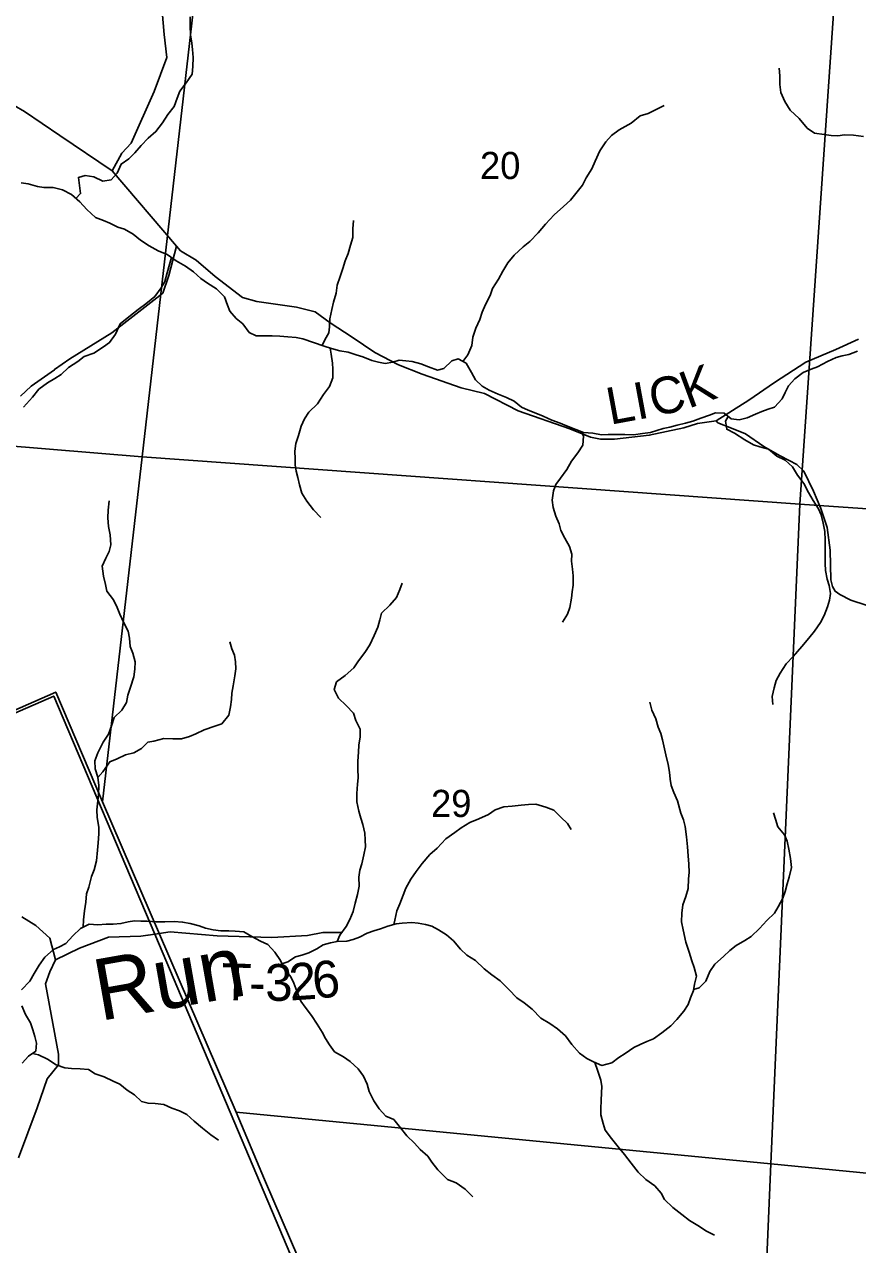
# Model space of a CAD drawing. Extents: x 1624196 to 2029251, y 146837 to 440034.
# Drawn here: x 1882842 to 1889620, y 252412 to 262342 of the extents above; entities that cross this region are included whole.
import ezdxf

# ---------------------------------------------------------------- set-up
doc = ezdxf.new("R2010")
doc.units = 0
for name, color, linetype in [('GM_X_County_Road', 7, 'Continuous'), ('GM_X_County_Road_Text', 7, 'Continuous'), ('GM_X_Minor_River', 7, 'Continuous'), ('GM_X_Minor_River_Text', 7, 'Continuous'), ('GM_X_Section', 7, 'Continuous'), ('GM_X_Section_Text', 7, 'Continuous'), ('GM_X_Township', 7, 'Continuous'), ('GM_X_Township_Road', 7, 'Continuous'), ('GM_X_Township_Road_Text', 7, 'Continuous')]:
    doc.layers.add(name, color=color, linetype=linetype)

msp = doc.modelspace()

# ---------------------------------------------------------------- linework, layer by layer
at = {"layer": 'GM_X_County_Road'}
for points in [[(1883556.5, 261149.7), (1883635.8, 261293.9), (1883711.6, 261374.6), (1883898.1, 261795.9), (1883999.7, 262072.5), (1883979.4, 262259.4), (1883958.3, 262512.4)], [(1882675.7, 261731.9), (1882842.8, 261634.1), (1883130.9, 261438.9), (1883556.5, 261149.7), (1884078.9, 260537.7), (1884112.1, 260498.9), (1884239.1, 260422.5), (1884393.8, 260290.8), (1884616.2, 260120.3), (1884733.9, 260087), (1885055.7, 260039.6), (1885207.4, 260002), (1885328.5, 259912.7), (1885507.4, 259796.7), (1885692.3, 259672.7), (1885885.4, 259570.6), (1886076.7, 259494.5), (1886393.8, 259385.1), (1886585.4, 259337), (1886858.2, 259198.1), (1887279, 259051.5), (1887446.4, 258981.7), (1887528.6, 258966.2), (1887642.3, 258965.7), (1887924.9, 258998.7), (1888205.7, 259057.8), (1888318.2, 259094.6), (1888470.6, 259115.3), (1888734.5, 259284.4), (1888944.2, 259428.3), (1889200.1, 259593.8), (1889443.4, 259697.3), (1889627.1, 259779.6)], [(1883088, 259532.8), (1883211.9, 259620.6), (1883554.3, 259831.2), (1883968, 260155.1), (1884015.6, 260298.7), (1884078.9, 260537.7)], [(1882810.7, 259315.3), (1882897.3, 259397.6), (1883086.9, 259532), (1883088, 259532.8)], [(1889689.7, 257615), (1889566, 257656.3), (1889474.4, 257703.3), (1889436.8, 257729), (1889416.1, 257766.3), (1889403.6, 257822.2), (1889398.2, 258062.4), (1889372.1, 258248.9), (1889321.7, 258403.5), (1889261.1, 258544.3), (1889182.7, 258705.2), (1889126.3, 258759.8), (1889063.6, 258792.6), (1888984, 258833.4), (1888858.6, 258906.8), (1888707.6, 259010.5), (1888594, 259055.7), (1888484.4, 259098.9), (1888470.6, 259115.3)], [(1882793, 253117.1), (1882945.4, 253523.9), (1883028, 253761.2), (1883119.2, 253874.4), (1883118.1, 253960.5), (1883014.1, 254534.1), (1883049.2, 254631.9), (1883095.1, 254729.1), (1883050, 254904.1), (1882935.1, 255009.4), (1882821.7, 255078.7)]]:
    msp.add_lwpolyline(points, dxfattribs=at)
at = {"layer": 'GM_X_Minor_River'}
for points in [[(1883260.2, 260926.6), (1883298.6, 260966), (1883291.1, 261032.1), (1883281.7, 261096.3), (1883335.7, 261111.9), (1883407.6, 261101.3), (1883481.3, 261066.7), (1883547.3, 261078.2), (1883595.7, 261131.9), (1883628.3, 261205.7), (1883690.6, 261247.3), (1883740.9, 261297), (1883791.3, 261356.6), (1883847.8, 261416.3), (1883912.2, 261469.8), (1883964.7, 261541.5), (1884009.2, 261609.3), (1884059.7, 261672.9), (1884084.2, 261742.8), (1884106.6, 261798.7), (1884157.1, 261866.4), (1884207.6, 261938.1), (1884212.1, 262000.1), (1884214.7, 262074.2), (1884209.2, 262138.3), (1884203.6, 262190.4), (1884194.2, 262256.6), (1884190.7, 262326.7), (1884191.3, 262402.8)], [(1889667.8, 261429), (1889587.9, 261439.6), (1889514, 261442.2), (1889460, 261436.6), (1889406, 261439), (1889348.1, 261445.5), (1889268.3, 261458.1), (1889208.6, 261498.7), (1889145.3, 261575.2), (1889071.9, 261643.9), (1889028.5, 261714.3), (1888995.1, 261788.6), (1888987.6, 261852.8), (1888986.1, 261922.9), (1888982.6, 261987)], [(1886408.9, 259599.3), (1886448, 259654.1), (1886482.6, 259727.9), (1886491.1, 259797.9), (1886515.7, 259869.8), (1886548.2, 259941.6), (1886566.7, 260001.5), (1886593.1, 260061.4), (1886629.7, 260135.2), (1886650.1, 260193.1), (1886698.7, 260268.8), (1886733.2, 260334.6), (1886775.7, 260400.4), (1886826.2, 260464.1), (1886898.6, 260531.6), (1886952.9, 260575.2), (1887021.5, 260646.8), (1887082, 260716.4), (1887150.5, 260791.9), (1887227, 260861.4), (1887285.4, 260913), (1887327.8, 260966.7), (1887382.3, 261034.4), (1887410.7, 261092.2), (1887457.3, 261166), (1887485.7, 261229.8), (1887522.4, 261313.6), (1887572.9, 261385.3), (1887619.3, 261439), (1887681.6, 261484.6), (1887778, 261537.9), (1887850.4, 261597.4), (1887916.5, 261616.9), (1887982.7, 261650.4), (1888046.9, 261681.9)], [(1882815.6, 261051.8), (1882871.5, 261045.4), (1882947.3, 261022.8), (1883001.2, 261014.3), (1883075.1, 261013.8), (1883150.9, 260995.2), (1883224.6, 260958.6), (1883292.1, 260898), (1883349.5, 260835.4), (1883421, 260770.8), (1883484.7, 260746.3), (1883536.5, 260723.9), (1883602.2, 260693.3), (1883656.1, 260674.9), (1883725.7, 260634.3), (1883785.3, 260585.8), (1883856.8, 260539.2), (1883930.5, 260500.6), (1884002.2, 260470), (1884077.7, 260419.3), (1884151.3, 260374.7), (1884218.9, 260328.1), (1884276.5, 260273.6), (1884332.1, 260235.1), (1884403.7, 260190.5), (1884471.1, 260123.9), (1884494.6, 260057.7), (1884512.2, 260007.5), (1884563.7, 259949), (1884619.3, 259904.5), (1884670.7, 259834.1), (1884726.5, 259807.6), (1884800.4, 259807), (1884858.4, 259806.6), (1884920.3, 259804.1), (1884986.2, 259799.6), (1885052.1, 259793), (1885106, 259782.6), (1885279.4, 259723.2), (1885341.2, 259704.7), (1885409, 259686.2), (1885476.9, 259675.6), (1885540.7, 259653.1), (1885594.5, 259636.7), (1885668.2, 259606.1), (1885722.1, 259593.6), (1885777.9, 259583.2), (1885838, 259592.7), (1885890.1, 259608.3), (1885944, 259603.9), (1885995.9, 259597.5), (1886065.7, 259578.9), (1886129.5, 259554.4), (1886201.2, 259527.8), (1886253.3, 259541.4), (1886319.7, 259603), (1886371.8, 259620.6), (1886435.5, 259584.1), (1886478.9, 259509.6), (1886512.4, 259449.3), (1886565.9, 259396.8), (1886621.6, 259364.4), (1886695.3, 259331.8), (1886763.1, 259305.2), (1886826.8, 259276.7), (1886886.4, 259228.1), (1886940.1, 259203.7), (1887001.9, 259179.2), (1887061.6, 259152.7), (1887131.3, 259122.1), (1887199.1, 259095.6), (1887252.9, 259075.1), (1887328.6, 259046.5), (1887390.4, 259022), (1887466.3, 259015.4), (1887536.1, 259002.8), (1887590.1, 259004.4), (1887656.1, 259005.9), (1887726, 259003.4), (1887795.9, 259002.8), (1887870, 259012.2), (1887936, 259019.7), (1887988.1, 259037.4), (1888038.2, 259053), (1888092.2, 259064.6)], [(1885265.6, 259727.9), (1885285.8, 259775.2), (1885318.2, 259831), (1885324.6, 259881), (1885327.1, 259945.1), (1885341.7, 260021.1), (1885356.2, 260081), (1885378.7, 260154.9), (1885387.3, 260221), (1885411.8, 260290.9), (1885432.3, 260354.8), (1885450.8, 260416.7), (1885475.2, 260478.6), (1885493.7, 260546.5), (1885514.2, 260608.4), (1885514.8, 260678.5), (1885519.3, 260746.5)], [(1884037.7, 260446.2), (1884021.5, 260387.7), (1884003, 260319.8), (1883984.5, 260249.9), (1883954.1, 260198), (1883903.6, 260128.3), (1883831.1, 260068.8), (1883766.8, 260021.3), (1883690.4, 259961.8), (1883620, 259906.3), (1883583.4, 259822.4), (1883534.9, 259752.7), (1883484.6, 259719.1), (1883406.3, 259665.6), (1883328.1, 259638.2), (1883275.8, 259598.5), (1883201.5, 259549.1), (1883141.1, 259493.5), (1883088.9, 259459.8), (1883028.6, 259426.2), (1882960.3, 259372.7), (1882907.8, 259309), (1882835.2, 259227.5)], [(1885330.4, 259707.9), (1885336.8, 259658.7), (1885348.3, 259586.5), (1885351.9, 259536.4), (1885351.3, 259466.4), (1885324.8, 259394.5), (1885274.3, 259328.8), (1885225.7, 259255.1), (1885155.2, 259185.5), (1885120.8, 259131.7), (1885092.4, 259071.9), (1885071.8, 258995.9), (1885049.3, 258932), (1885040.8, 258868), (1885044.3, 258807.9), (1885045.9, 258757.9), (1885053.5, 258705.7), (1885065.1, 258653.6), (1885080.6, 258595.4), (1885100.1, 258527.2), (1885139.5, 258462.8), (1885193, 258392.3), (1885254.4, 258329.7)], [(1888092.2, 259064.6), (1888152.3, 259080.1), (1888220.4, 259095.6), (1888278.5, 259113.2), (1888344.6, 259138.7), (1888414.8, 259162.2), (1888464.9, 259181.8), (1888534.8, 259177.2), (1888590.4, 259130.8), (1888656.3, 259124.2), (1888720.4, 259139.8), (1888790.5, 259169.2), (1888840.7, 259190.9), (1888892.8, 259210.5), (1888942.9, 259228.1), (1889007.4, 259293.7), (1889029.8, 259347.6), (1889058.2, 259401.4), (1889110.6, 259457.1), (1889177, 259508.6), (1889243.1, 259536.1), (1889295.2, 259555.8), (1889375.5, 259599.2), (1889445.7, 259630.7), (1889495.8, 259644.3), (1889549.8, 259655.9), (1889620, 259683.4)], [(1888565.8, 259151.3), (1888544.3, 259113.1), (1888555.7, 259046.9), (1888619.5, 259016.4), (1888703, 258961.7), (1888772.6, 258921.1), (1888824.4, 258904.7), (1888896.2, 258884.1), (1888963.7, 258829.5), (1889031.4, 258794.9), (1889091, 258742.4), (1889132.4, 258674), (1889183.8, 258605.5), (1889221.2, 258533.1), (1889258.7, 258466.8), (1889302.1, 258400.3), (1889323.7, 258350.1), (1889341.2, 258283.9), (1889352.6, 258215.7), (1889356, 258143.6), (1889357.5, 258073.5), (1889356.6, 257955.4), (1889360.1, 257897.3), (1889371.5, 257827.1), (1889389.1, 257774.9), (1889398.6, 257710.8), (1889390.2, 257656.8), (1889375.8, 257602.8), (1889347.2, 257530.9), (1889318.8, 257475.1), (1889268.3, 257403.4), (1889223.8, 257345.7), (1889165.3, 257278.1), (1889094.7, 257196.5), (1889038.3, 257136.9), (1888989.8, 257063.2), (1888957.3, 257003.3), (1888940.9, 256943.4), (1888926.3, 256871.4), (1888929.8, 256807.3)], [(1887378, 259026.9), (1887390.1, 258991.9), (1887385.6, 258917.9), (1887345.1, 258854.1), (1887292.6, 258788.5), (1887254.1, 258720.7), (1887203.6, 258649), (1887165.2, 258597.2), (1887146.8, 258545.3), (1887136.2, 258471.3), (1887143.7, 258409.2), (1887165.1, 258338.9), (1887192.6, 258278.6), (1887206.2, 258224.5), (1887237.7, 258160.1), (1887277.1, 258093.8), (1887296.6, 258029.5), (1887292.2, 257973.5), (1887299.6, 257907.4), (1887305.2, 257853.2), (1887306.6, 257777.1), (1887298.2, 257723.1), (1887293.8, 257673.1), (1887279.2, 257597.1), (1887258.8, 257541.2), (1887220.3, 257477.4)], [(1883320.2, 254994.6), (1883321.9, 255054.5), (1883330.4, 255126.6), (1883341, 255198.6), (1883347.5, 255266.6), (1883365.9, 255320.5), (1883386.6, 255406.5), (1883409, 255462.4), (1883427.6, 255534.4), (1883436.3, 255620.4), (1883442.8, 255682.4), (1883447.3, 255754.5), (1883447.8, 255808.5), (1883434.4, 255888.7), (1883430.9, 255950.9), (1883439.5, 256022.9), (1883445.9, 256074.9), (1883446.4, 256147), (1883439, 256217.1), (1883417.5, 256283.4), (1883414, 256347.5), (1883438.5, 256413.4), (1883483.2, 256501.1), (1883525.7, 256566.9), (1883552.3, 256642.8), (1883572.7, 256702.7), (1883635.2, 256760.3), (1883671.6, 256822.1), (1883684.1, 256882.1), (1883704.6, 256948), (1883731.2, 257031.9), (1883739.7, 257093.9), (1883744.2, 257153.9), (1883724.8, 257226.2), (1883703.2, 257278.4), (1883695.7, 257346.6), (1883686.2, 257404.7), (1883648.8, 257477.1), (1883619.3, 257541.4), (1883595.8, 257595.6), (1883566.3, 257657.9), (1883512.9, 257728.4), (1883501.3, 257784.6), (1883485.9, 257850.8), (1883474.5, 257933), (1883505, 257998.8), (1883531.4, 258052.7), (1883545.9, 258106.7), (1883538.5, 258188.8), (1883527.1, 258257), (1883519.6, 258325.1), (1883522.1, 258389.2), (1883532.7, 258465.2)], [(1885385.5, 254878), (1885407.4, 254930.2), (1885459.9, 254999.9), (1885490.4, 255057.8), (1885516.9, 255123.7), (1885531.4, 255189.6), (1885551.9, 255261.6), (1885564.5, 255327.5), (1885563, 255401.7), (1885569.5, 255457.7), (1885587.9, 255509.6), (1885604.5, 255583.6), (1885617, 255647.6), (1885615.4, 255705.6), (1885611.8, 255759.8), (1885594.4, 255830), (1885578.8, 255882.2), (1885563.3, 255938.4), (1885545.9, 256014.6), (1885546.4, 256082.7), (1885551, 256158.7), (1885557.5, 256210.8), (1885554, 256282.9), (1885554.5, 256344.9), (1885559.1, 256419), (1885563.5, 256475), (1885572.1, 256545.1), (1885574.6, 256607.1), (1885537.2, 256677.5), (1885519.6, 256735.7), (1885460.2, 256800.2), (1885396.7, 256858.8), (1885361.3, 256929.2), (1885381.7, 256991.1), (1885452.1, 257042.6), (1885522.6, 257106.1), (1885561, 257163.9), (1885611.5, 257229.6), (1885651.9, 257293.4), (1885688.5, 257369.2), (1885717, 257437), (1885733.5, 257495), (1885747.9, 257550.9), (1885814.4, 257614.5), (1885868.8, 257678.2), (1885897.3, 257744), (1885915.7, 257796)], [(1883439.5, 256212), (1883481.3, 256258.9), (1883535.9, 256340.5), (1883596.1, 256366.1), (1883664.3, 256397.6), (1883732.3, 256413.1), (1883794.6, 256448.7), (1883844.9, 256500.4), (1883895, 256510), (1883975.1, 256531.4), (1884049, 256528.8), (1884119, 256528.3), (1884185.1, 256547.8), (1884237.2, 256569.4), (1884303.4, 256600.9), (1884391.6, 256630.3), (1884447.7, 256649.9), (1884504.2, 256719.5), (1884518.7, 256787.5), (1884527.2, 256847.5), (1884529.6, 256899.6), (1884540.1, 256959.6), (1884552.7, 257039.6), (1884563.2, 257097.6), (1884559.6, 257153.6), (1884550, 257207.8), (1884528.5, 257260), (1884512.9, 257316.2)], [(1884937.5, 254696.4), (1884986, 254713.2), (1885048.3, 254752.8), (1885098.4, 254768.4), (1885154.5, 254786), (1885220.7, 254819.5), (1885272.9, 254851.2), (1885333, 254866.7), (1885387, 254878.3), (1885465, 254881.7), (1885517.1, 254895.4), (1885569.2, 254913), (1885629.4, 254946.6), (1885683.5, 254964.1), (1885739.6, 254981.8), (1885797.7, 255003.3), (1885865.8, 255020.8), (1885915.8, 255028.4), (1885993.8, 255033.9), (1886045.7, 255027.4), (1886105.6, 255016.9), (1886157.5, 255002.5), (1886211.2, 254972.1), (1886276.8, 254931.5), (1886332.4, 254883), (1886389.8, 254816.5), (1886441.4, 254766), (1886511, 254723.4), (1886582.4, 254656.8), (1886644, 254606.2), (1886711.6, 254557.6), (1886783, 254487), (1886848.4, 254420.4), (1886908, 254377.9), (1886973.6, 254327.3), (1887042.9, 254254.7), (1887116.5, 254212), (1887178.1, 254167.5), (1887243.6, 254110.9), (1887295.1, 254040.4), (1887358.5, 253969.8), (1887416.1, 253925.3), (1887471.8, 253898.9), (1887539.5, 253870.3), (1887619.6, 253891.7), (1887677.9, 253933.3), (1887730.2, 253967), (1887800.5, 254016.5), (1887850.7, 254040.1), (1887904.8, 254063.7), (1887958.9, 254085.3), (1888027.3, 254134.9), (1888099.7, 254192.4), (1888150.1, 254244.1), (1888206.6, 254311.7), (1888241, 254365.5), (1888259.4, 254419.4), (1888283.8, 254479.3), (1888294.2, 254531.3), (1888308.7, 254597.3), (1888291.3, 254665.5), (1888271.8, 254721.8), (1888250.3, 254792), (1888223, 254872.3), (1888199.8, 254972.6), (1888188.3, 255038.8), (1888188.9, 255108.9), (1888197.4, 255176.9), (1888223.9, 255244.8), (1888240.4, 255310.8), (1888245.1, 255388.8), (1888249.5, 255440.9), (1888248, 255507), (1888242.5, 255575.1), (1888237.1, 255649.2), (1888227.8, 255731.4), (1888216.4, 255813.6), (1888204.9, 255867.8), (1888181.3, 255922), (1888154.1, 256022.4), (1888124.7, 256090.7), (1888103.2, 256146.9), (1888095.6, 256199), (1888090, 256257.2), (1888078.5, 256319.3), (1888059.2, 256397.6), (1888043.7, 256469.8), (1888034.1, 256519.9), (1888020.6, 256572.1), (1887997, 256622.3), (1887977.5, 256690.6), (1887946.1, 256760.9), (1887928.6, 256827.1)], [(1885846.1, 255015.8), (1885854.1, 255050.9), (1885870.7, 255126.9), (1885895.1, 255184.8), (1885923.6, 255254.7), (1885944.1, 255312.6), (1885984.6, 255384.4), (1886029.1, 255448.1), (1886077.6, 255511.8), (1886140.1, 255585.4), (1886198.5, 255639), (1886271, 255714.6), (1886343.4, 255766.1), (1886395.6, 255803.7), (1886465.9, 255847.2), (1886538.1, 255876.7), (1886616.3, 255912.2), (1886670.6, 255949.8), (1886742.8, 255975.3), (1886810.8, 255980.7), (1886882.8, 255988.2), (1886942.8, 255993.7), (1887002.7, 255995.3), (1887082.5, 255970.6), (1887148.2, 255946.1), (1887205.8, 255889.6), (1887261.3, 255839.1), (1887290.9, 255788.8)], [(1888285.4, 254487.3), (1888330, 254501), (1888384.4, 254556.7), (1888419, 254634.5), (1888457.4, 254694.3), (1888527.8, 254755.8), (1888580.2, 254805.5), (1888632.5, 254847.1), (1888702.8, 254886.6), (1888755, 254920.3), (1888821.4, 254983.8), (1888881.9, 255049.4), (1888944.4, 255109), (1888974.7, 255160.9), (1889011.3, 255230.7), (1889029.7, 255284.6), (1889046.2, 255348.6), (1889062.6, 255402.5), (1889083.2, 255480.4), (1889073.8, 255552.6), (1889060.4, 255630.8), (1889046.9, 255695), (1889025.3, 255745.2), (1888971.9, 255811.7), (1888952.4, 255874), (1888936.8, 255926.1)], [(1882819.7, 254485.7), (1882886.2, 254555.2), (1882920.7, 254619.1), (1882963.2, 254686.8), (1883007.7, 254750.6), (1883078.1, 254814.1), (1883128.3, 254833.8), (1883178.4, 254861.4), (1883234.9, 254925), (1883299.3, 254984.6), (1883369.6, 255018.1), (1883439.5, 255013.6), (1883507.5, 255019.1), (1883563.4, 255020.6), (1883627.4, 255024.1), (1883685.5, 255037.7), (1883737.5, 255045.3)], [(1883737.5, 255045.3), (1883789.5, 255044.9), (1883841.4, 255042.5), (1883913.3, 255037.9), (1883985.3, 255037.4), (1884059.3, 255040.8), (1884129.2, 255036.3), (1884191, 255025.8), (1884262.8, 255005.2), (1884314.6, 254986.8), (1884378.5, 254974.3), (1884440.4, 254965.8), (1884504.3, 254965.3), (1884556.3, 254962.9), (1884628.2, 254956.3), (1884691.8, 254917.8), (1884761.5, 254881.2), (1884823.2, 254854.7), (1884878.7, 254790.2), (1884924.1, 254723.7), (1884955.6, 254659.4), (1885009, 254590.9), (1885034.6, 254538.6), (1885058.1, 254474.4), (1885091.4, 254394), (1885125, 254343.7), (1885176.4, 254277.2), (1885223.8, 254204.7), (1885265.3, 254140.3), (1885290.9, 254090), (1885324.4, 254037.7), (1885363.9, 253981.3), (1885437.6, 253938.7), (1885493.2, 253902.2), (1885556.7, 253841.6), (1885600.2, 253781.2), (1885629.7, 253716.9), (1885647.2, 253658.7), (1885684.5, 253580.3), (1885728, 253515.9), (1885781.5, 253457.4), (1885847.2, 253428.8), (1885902.7, 253362.3), (1885954.1, 253297.8), (1886015.6, 253237.3), (1886061.1, 253184.8), (1886122.7, 253132.3), (1886156.3, 253082), (1886205.7, 253019.5), (1886283.1, 252940.8), (1886354.8, 252914.2), (1886426.3, 252863.6), (1886489.8, 252801)], [(1882823, 253888.9), (1882875.4, 253944.5), (1882935.7, 253986.1), (1882940.2, 254050.2), (1882926.6, 254106.3), (1882911.1, 254160.5), (1882891.5, 254216.8), (1882852.1, 254283.2), (1882820.7, 254353.5)], [(1882908.2, 253967.1), (1882957.4, 253955.9), (1883029.1, 253921.3), (1883100.7, 253874.7), (1883170.4, 253850.1), (1883226.4, 253843.7), (1883296.3, 253841.1), (1883362.2, 253836.6), (1883417.9, 253802.1), (1883489.6, 253777.6), (1883565.3, 253742.9), (1883617.1, 253716.5), (1883678.6, 253667.9), (1883736.3, 253631.5), (1883793.8, 253576.9), (1883847.7, 253562.5), (1883905.6, 253560), (1883975.5, 253551.5), (1884041.2, 253523), (1884105, 253500.4), (1884164.7, 253469.9), (1884224.3, 253417.4), (1884289.8, 253358.8), (1884359.3, 253304.2), (1884420.9, 253261.7)], [(1887482.4, 253894.4), (1887505.3, 253832.5), (1887530.6, 253750.2), (1887538.2, 253698.1), (1887537.8, 253648), (1887535.3, 253583.9), (1887530.7, 253517.9), (1887532.3, 253467.8), (1887549.8, 253397.6), (1887567.3, 253343.4), (1887616.8, 253274.9), (1887672.2, 253208.4), (1887723.7, 253143.9), (1887779.1, 253075.4), (1887834.4, 253000.8), (1887897.9, 252942.2), (1887969.5, 252889.6), (1888021, 252829.1), (1888048.5, 252778.8), (1888116, 252714.2), (1888189.5, 252657.6), (1888253, 252607), (1888320.7, 252566.4), (1888392.2, 252519.8), (1888455.9, 252489.3)]]:
    msp.add_lwpolyline(points, dxfattribs=at)
at = {"layer": 'GM_X_Section'}
for points in [[(1881242.4, 264351), (1884408, 264132.2), (1883799.8, 258823.7), (1880750.3, 259074.1)], [(1884408, 264132.2), (1889515.3, 263776.8), (1889149.1, 258437.4), (1883799.8, 258823.7)], [(1889515.3, 263776.8), (1896140.5, 263314.2), (1895645.3, 260627.5), (1894640.5, 258058.6), (1889149.1, 258437.4)], [(1883799.8, 258823.7), (1883476.2, 256014.5), (1883097.2, 256907.9), (1880438.9, 255740.8), (1880750.3, 259074.1)], [(1889149.1, 258437.4), (1888914.7, 253067.5), (1884563.6, 253490.4), (1883476.2, 256014.5), (1883799.8, 258823.7)], [(1894640.5, 258058.6), (1894291.6, 252545.1), (1888914.7, 253067.5), (1889149.1, 258437.4)], [(1884563.6, 253490.4), (1888914.7, 253067.5), (1888699.5, 248033.6), (1887603.5, 248083.4), (1886879.6, 248125.9), (1885903.9, 250367.4), (1884794.9, 252942.1)]]:
    msp.add_lwpolyline(points, close=True, dxfattribs=at)
at = {"layer": 'GM_X_Township'}
for points in [[(1888902.3, 243129.3), (1887165.3, 247231), (1885129, 252039.4), (1883901.8, 254937.2), (1883080.6, 256876.3), (1882319.5, 256543.4), (1880982.4, 255958.6), (1880436.8, 255719.9), (1880727.4, 259042.2), (1880938.5, 261295.5), (1881085.9, 262868), (1881222.8, 264329.3), (1881615.7, 269675.9), (1881896.5, 273316.7)], [(1882319.5, 256543.4), (1883080.6, 256876.3), (1883901.8, 254937.2), (1885129, 252039.4), (1887165.3, 247231), (1888902.3, 243129.3)]]:
    msp.add_lwpolyline(points, dxfattribs=at)
at = {"layer": 'GM_X_Township_Road'}
for points in [[(1883095.1, 254729.1), (1883291.4, 254823.5), (1883526.5, 254913.1), (1883788.8, 254920.4), (1883847.1, 254929.1), (1883848.2, 254929.3)], [(1883848.2, 254929.3), (1883901.8, 254937.3), (1884027.3, 254956), (1884411.3, 254923.9), (1884855.5, 254911.2), (1885143.9, 254926.3), (1885270.2, 254951), (1885425.9, 254951.6)]]:
    msp.add_lwpolyline(points, dxfattribs=at)

# ---------------------------------------------------------------- texts
at = {"layer": 'GM_X_County_Road_Text'}
for s, rotation, p in [('K', 20.19917, (1888243.1, 259212.9)), ('L', 10.46775, (1887606.9, 259083.1)), ('I', 10.46799, (1887827.5, 259123.8)), ('C', 12.18565, (1887958.3, 259148.1))]:
    msp.add_text(s, height=300, rotation=rotation, dxfattribs=at).set_placement(p)
at = {"layer": 'GM_X_Minor_River_Text'}
msp.add_text('Run', height=500, rotation=10.00693, dxfattribs=at).set_placement((1883456.9, 254230.7))
at = {"layer": 'GM_X_Section_Text'}
for s, p in [('20', (1886548.1, 261083.6)), ('29', (1886149.9, 255891.6))]:
    msp.add_text(s, height=221, rotation=0.00001, dxfattribs=at).set_placement(p)
at = {"layer": 'GM_X_Township_Road_Text'}
for s, rotation, p in [('6', 5.67968, (1885198.2, 254411)), ('T', 358.18265, (1884438.9, 254402.8)), ('3', 1.05916, (1884802.8, 254393.1)), ('2', 4.01135, (1885004.4, 254397.3)), ('-', 358.84519, (1884666.9, 254395.6))]:
    msp.add_text(s, height=300, rotation=rotation, dxfattribs=at).set_placement(p)

doc.saveas('drawing.dxf')
